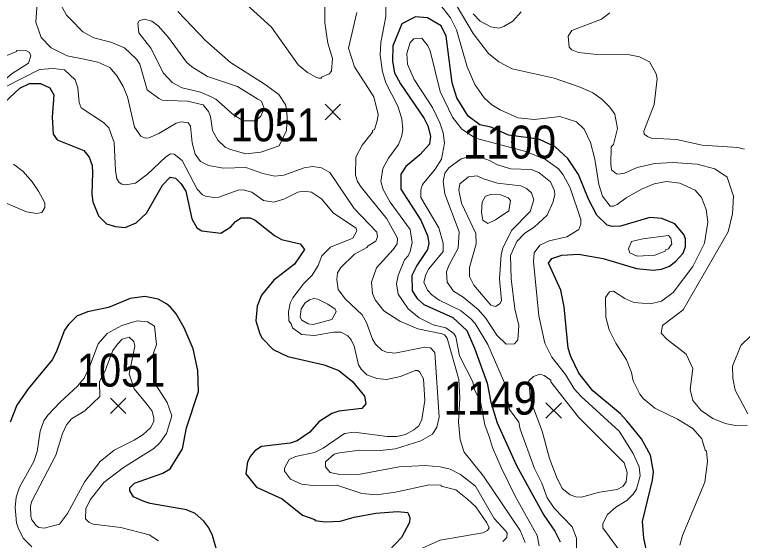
# Model space of a CAD drawing. Extents: x 423 to 448.8, y 7456.3 to 7484.
# Drawn here: x 424.633 to 426.399, y 7473.743 to 7475.021 of the extents above; entities that cross this region are included whole.
import ezdxf
from ezdxf.enums import TextEntityAlignment as Align

# ---------------------------------------------------------------- set-up
doc = ezdxf.new("R2010")
doc.units = 0
doc.header["$LTSCALE"] = 0.032
for name, color, linetype, lineweight in [('1', 7, 'Continuous', 25), ('2', 7, 'Continuous', 13), ('21', 7, 'Continuous', 25)]:
    doc.layers.add(name, color=color, linetype=linetype, lineweight=lineweight)
doc.layers.add('61', color=7, linetype='Continuous')

msp = doc.modelspace()

# ---------------------------------------------------------------- linework, layer by layer
at = {"layer": '1'}
for points in [[(426.1766, 7473.6703), (426.1596, 7473.7491), (426.1565, 7473.7894), (426.1805, 7473.8899), (426.1828, 7473.91), (426.1759, 7473.9502), (426.1542, 7473.9905), (426.1186, 7474.0338), (426.1032, 7474.0508), (426.0358, 7474.1064), (426.0018, 7474.1498), (425.9825, 7474.19), (425.9763, 7474.2101), (425.9663, 7474.3107), (425.9585, 7474.3509), (425.9284, 7474.4166), (425.9368, 7474.4282), (425.9609, 7474.436), (426.0011, 7474.4383), (426.0614, 7474.4282), (426.1418, 7474.4035), (426.1821, 7474.3996), (426.2022, 7474.4019), (426.2223, 7474.4096), (426.2377, 7474.4213), (426.2548, 7474.4414), (426.2609, 7474.4576), (426.2609, 7474.4762), (426.2571, 7474.4862), (426.2346, 7474.5125), (426.2037, 7474.5257), (426.1743, 7474.528), (426.1032, 7474.5071), (426.0831, 7474.5056), (426.0707, 7474.5094), (426.0459, 7474.5334), (426.0258, 7474.5721), (426.0011, 7474.6324), (425.9755, 7474.6711), (425.9446, 7474.6997), (425.9052, 7474.7182), (425.8312, 7474.7278), (425.7888, 7474.747), (425.7621, 7474.7532), (425.7333, 7474.7738), (425.7056, 7474.8181), (425.6948, 7474.8552), (425.6801, 7474.9681), (425.6677, 7474.9936), (425.6345, 7475.013), (425.6058, 7475.0153), (425.5725, 7474.9982), (425.5509, 7474.9449), (425.5501, 7474.9078), (425.5548, 7474.8792), (425.5695, 7474.8521), (425.6267, 7474.7686), (425.636, 7474.75), (425.6422, 7474.7252), (425.6399, 7474.7059), (425.6159, 7474.6803), (425.5819, 7474.6517), (425.5702, 7474.6332), (425.5702, 7474.5969), (425.619, 7474.5211), (425.6352, 7474.4839), (425.6383, 7474.4654), (425.6352, 7474.4499), (425.6089, 7474.4112), (425.5965, 7474.3865), (425.5973, 7474.3493), (425.6097, 7474.3308), (425.6259, 7474.3168), (425.6963, 7474.2851), (425.7304, 7474.2534), (425.7492, 7474.2102), (425.7797, 7474.1252), (425.7886, 7474.0792), (425.804, 7474.0288), (425.851, 7473.9255), (425.9167, 7473.8048), (425.9438, 7473.7661), (425.957, 7473.7399)], [(424.5949, 7474.7948), (424.6459, 7474.842), (424.6692, 7474.8536), (424.6955, 7474.8536), (424.7187, 7474.8428), (424.7279, 7474.8258), (424.7241, 7474.7717), (424.7264, 7474.7299), (424.7365, 7474.716), (424.8007, 7474.6904)], [(424.8007, 7474.6904), (424.8138, 7474.6742), (424.8208, 7474.6541), (424.8223, 7474.6371), (424.82, 7474.5845), (424.8231, 7474.5659), (424.8362, 7474.5319), (424.8556, 7474.5125), (424.878, 7474.5056), (424.9012, 7474.5033), (424.9275, 7474.5149), (424.953, 7474.538), (424.9917, 7474.6061), (425.0102, 7474.6254), (425.0234, 7474.6231), (425.0365, 7474.61), (425.0482, 7474.5914), (425.0629, 7474.5242), (425.0752, 7474.5024), (425.0876, 7474.4955), (425.1332, 7474.4893), (425.1572, 7474.5048), (425.1688, 7474.518), (425.1828, 7474.5272), (425.2044, 7474.5272), (425.2168, 7474.521), (425.2632, 7474.4839), (425.2802, 7474.4746), (425.3258, 7474.4638), (425.3366, 7474.4499), (425.3119, 7474.4143), (425.2616, 7474.3756), (425.2322, 7474.3393), (425.2214, 7474.3122), (425.2183, 7474.2766), (425.2276, 7474.2449), (425.2338, 7474.2349), (425.2601, 7474.207), (425.2957, 7474.19), (425.3839, 7474.1699), (425.4194, 7474.156), (425.4527, 7474.1297), (425.482, 7474.0941), (425.4851, 7474.0755), (425.4751, 7474.0639), (425.4194, 7474.057), (425.4024, 7474.0515), (425.3715, 7474.0314), (425.349, 7474.0067), (425.3189, 7473.985), (425.3019, 7473.9796), (425.2323, 7473.9719), (425.216, 7473.961), (425.2052, 7473.9479), (425.1982, 7473.934), (425.1943, 7473.9054), (425.2199, 7473.8729), (425.2818, 7473.8443), (425.3312, 7473.8048), (425.3614, 7473.794), (425.3614, 7473.7917), (425.3869, 7473.7886), (425.4225, 7473.7901), (425.4566, 7473.8002), (425.5092, 7473.8095), (425.5618, 7473.8133), (425.5872, 7473.811), (425.5919, 7473.7986), (425.5911, 7473.787), (425.5718, 7473.7507), (425.5409, 7473.7182)], [(425.011, 7474.3099), (425.0017, 7474.3184), (424.9809, 7474.3292), (424.9492, 7474.3362), (424.9136, 7474.3308), (424.861, 7474.3091), (424.8099, 7474.2983), (424.7836, 7474.2882), (424.7635, 7474.2681), (424.7542, 7474.2542), (424.7341, 7474.2008), (424.7241, 7474.1823), (424.6661, 7474.1119), (424.6382, 7474.0717), (424.622, 7474.0307)], [(425.1232, 7473.7213), (425.1131, 7473.7553), (425.1039, 7473.7739), (425.0923, 7473.7901), (425.0714, 7473.8087), (425.0497, 7473.818), (424.9615, 7473.8334), (424.9445, 7473.8389), (424.9213, 7473.8497), (424.9128, 7473.8636), (424.9128, 7473.8714), (424.9236, 7473.8829), (424.9925, 7473.9069), (425.0103, 7473.9177), (425.0404, 7473.9657), (425.0497, 7474.0168), (425.0791, 7474.1049), (425.0775, 7474.156), (425.0659, 7474.2086), (425.0443, 7474.2596), (425.025, 7474.2937), (425.011, 7474.3099)]]:
    msp.add_lwpolyline(points, dxfattribs=at)
at = {"layer": '2'}
for points in [[(425.6522, 7474.2001), (425.6421, 7474.2109), (425.6283, 7474.2132), (425.5556, 7474.1985), (425.5355, 7474.2008), (425.5238, 7474.2054), (425.5083, 7474.2202), (425.5014, 7474.2325), (425.4867, 7474.2728), (425.4759, 7474.2913), (425.4356, 7474.3292), (425.4178, 7474.3532), (425.4148, 7474.3772), (425.4163, 7474.3934), (425.4248, 7474.4066), (425.4573, 7474.4391), (425.4875, 7474.4545), (425.4905, 7474.4592), (425.5091, 7474.47), (425.5138, 7474.4808), (425.5115, 7474.4924), (425.4566, 7474.5497), (425.3977, 7474.637), (425.3777, 7474.6486), (425.356, 7474.6518), (425.3359, 7474.6486), (425.2864, 7474.6308), (425.2647, 7474.6285), (425.2354, 7474.6347), (425.1936, 7474.6494), (425.1394, 7474.6479), (425.1038, 7474.6541), (425.0837, 7474.6641), (425.0713, 7474.6819), (425.0636, 7474.709), (425.0598, 7474.7492), (425.0543, 7474.7577), (425.0373, 7474.76), (425.025, 7474.7569), (424.9832, 7474.7314), (424.9585, 7474.7214), (424.9499, 7474.7206), (424.9391, 7474.7252), (424.9236, 7474.7469), (424.9066, 7474.8212), (424.8965, 7474.8459), (424.8818, 7474.8707), (424.864, 7474.8923), (424.8347, 7474.9054), (424.7976, 7474.9132), (424.7604, 7474.9202), (424.7218, 7474.9402), (424.697, 7474.965), (424.6846, 7475.0022), (424.697, 7475.1878)], [(425.6785, 7475.0888), (425.7458, 7474.9743), (425.783, 7474.9263), (425.8077, 7474.9062), (425.8402, 7474.8892), (425.9423, 7474.866), (426.0049, 7474.8444), (426.0359, 7474.8304), (426.0575, 7474.8149), (426.0769, 7474.7956)], [(425.1959, 7475.0454), (425.2562, 7474.9898), (425.3212, 7474.8985), (425.3436, 7474.8799), (425.3637, 7474.8683), (425.3715, 7474.866), (425.3777, 7474.866), (425.3777, 7474.8683), (425.3962, 7474.8768), (425.4016, 7474.883), (425.404, 7474.914), (425.3931, 7474.9511), (425.3854, 7475.0006), (425.3861, 7475.0872)], [(426.247, 7473.7321), (426.2532, 7473.7553), (426.3074, 7473.8852), (426.3143, 7473.9348), (426.312, 7473.9603), (426.3089, 7473.9626), (426.3004, 7473.9905), (426.2787, 7474.0152), (426.2416, 7474.0376), (426.1867, 7474.0647), (426.1581, 7474.0879), (426.1503, 7474.0987), (426.1341, 7474.1312), (426.1302, 7474.1513), (426.1178, 7474.1823), (426.0916, 7474.2225), (426.0753, 7474.255), (426.0676, 7474.2859), (426.0668, 7474.3331), (426.0761, 7474.347), (426.0862, 7474.3486), (426.114, 7474.3308), (426.1357, 7474.3215), (426.1759, 7474.3184), (426.2022, 7474.3246), (426.2308, 7474.3454), (426.2787, 7474.4089), (426.3066, 7474.4654), (426.3151, 7474.5164), (426.3112, 7474.5474), (426.2996, 7474.5767), (426.2841, 7474.5938), (426.247, 7474.6108), (426.2146, 7474.6154), (426.1852, 7474.6092), (426.1542, 7474.5968), (426.117, 7474.5759), (426.0954, 7474.5597), (426.0862, 7474.555), (426.0784, 7474.555), (426.0591, 7474.5798), (426.0505, 7474.6077), (426.0405, 7474.6696), (426.0304, 7474.7098), (426.015, 7474.7423), (425.9964, 7474.76), (425.9562, 7474.7732), (425.8943, 7474.7654), (425.8541, 7474.7701), (425.8108, 7474.7894), (425.7906, 7474.8018), (425.7721, 7474.8181), (425.7497, 7474.8506), (425.7311, 7474.8939), (425.7048, 7474.9836), (425.6909, 7475.013), (425.646, 7475.0702)], [(425.0288, 7475.0284), (425.0969, 7474.9565), (425.1565, 7474.9046), (425.2384, 7474.8528), (425.274, 7474.8265), (425.291, 7474.8003), (425.2941, 7474.7722), (425.2927, 7474.7392), (425.2749, 7474.7022), (425.2307, 7474.6865), (425.1936, 7474.6827), (425.1565, 7474.6927), (425.1441, 7474.6989), (425.1263, 7474.7152), (425.1131, 7474.7392), (425.1085, 7474.7732), (425.1038, 7474.7856), (425.0907, 7474.801), (425.0528, 7474.8103), (425.0033, 7474.8118), (424.9909, 7474.8126), (424.9832, 7474.8165), (424.9546, 7474.8382), (424.9368, 7474.9001), (424.9283, 7474.9124), (424.8996, 7474.9395), (424.8664, 7474.9534), (424.8254, 7474.9642), (424.7983, 7474.9789), (424.7689, 7475.0091), (424.7589, 7475.0192), (424.745, 7475.0439)], [(425.5339, 7475.0455), (425.5339, 7475.0161), (425.5215, 7474.9526), (425.52, 7474.9217), (425.5254, 7474.8815), (425.5339, 7474.8551), (425.5625, 7474.798)], [(425.8719, 7473.7383), (425.8595, 7473.7677), (425.7705, 7473.8992), (425.7241, 7473.958), (425.7141, 7473.9874), (425.7102, 7474.0307), (425.7133, 7474.0895), (425.711, 7474.1343), (425.6824, 7474.2349), (425.6762, 7474.2426), (425.67, 7474.2449), (425.6113, 7474.2573), (425.5679, 7474.2758), (425.5285, 7474.3013), (425.5076, 7474.3277), (425.5014, 7474.3432), (425.4991, 7474.371), (425.5114, 7474.4058), (425.5517, 7474.4499), (425.5609, 7474.4638), (425.5617, 7474.4777), (425.5362, 7474.5249), (425.4735, 7474.6015), (425.465, 7474.6154), (425.4604, 7474.6309), (425.4612, 7474.6742), (425.4766, 7474.7036), (425.5014, 7474.7353), (425.5014, 7474.7391), (425.5061, 7474.7415), (425.513, 7474.7624), (425.5153, 7474.7778), (425.5045, 7474.8212), (425.4573, 7474.8939), (425.4434, 7474.9387), (425.4635, 7475.0254)], [(425.7458, 7475.0223), (425.7629, 7475.0044), (425.7883, 7474.9905), (425.8077, 7474.9874), (425.8201, 7474.9913), (425.8417, 7475.0045), (425.8618, 7475.0269)], [(426.0769, 7475.0246), (426.0568, 7475.0098), (425.9848, 7474.982), (425.9763, 7474.9681), (425.9786, 7474.9418), (425.9848, 7474.9348), (426.0011, 7474.9286), (426.0382, 7474.9248), (426.1248, 7474.9232), (426.1496, 7474.9178), (426.1735, 7474.9055), (426.1898, 7474.8768), (426.1921, 7474.8645), (426.1852, 7474.8026), (426.1596, 7474.7376), (426.1604, 7474.7299), (426.1689, 7474.7244), (426.1774, 7474.7206), (426.2393, 7474.7175), (426.3012, 7474.7036), (426.3878, 7474.6974), (426.404, 7474.6935)], [(426.1086, 7473.7073), (426.0599, 7473.7739), (426.0606, 7473.7847), (426.0714, 7473.8064), (426.0915, 7473.8241), (426.1186, 7473.8404), (426.1341, 7473.8559), (426.1418, 7473.8683), (426.1511, 7473.9007), (426.148, 7473.9224), (426.1341, 7473.9549), (426.1, 7474.009), (426.008, 7474.0926), (425.991, 7474.1119), (425.9694, 7474.1467), (425.9361, 7474.1885), (425.9198, 7474.2225), (425.9052, 7474.289), (425.892, 7474.4205), (425.8935, 7474.4422), (425.9075, 7474.4607), (425.9299, 7474.4708), (425.9732, 7474.4808), (426.0018, 7474.4986), (426.0065, 7474.5118), (426.0065, 7474.5226), (425.981, 7474.6), (425.9639, 7474.6316), (425.9523, 7474.6456), (425.9214, 7474.6688), (425.8732, 7474.6883), (425.7511, 7474.7206), (425.718, 7474.7422), (425.6955, 7474.7717), (425.6654, 7474.8335), (425.6414, 7474.9325), (425.636, 7474.9449), (425.6213, 7474.9635), (425.602, 7474.9619), (425.5927, 7474.9526), (425.5849, 7474.9264), (425.5865, 7474.9001), (425.6027, 7474.8629), (425.6468, 7474.7949), (425.6646, 7474.7577), (425.6731, 7474.733), (425.6762, 7474.7082), (425.6684, 7474.6696), (425.653, 7474.6448), (425.6228, 7474.6077), (425.619, 7474.5953), (425.619, 7474.5767), (425.6623, 7474.5025), (425.6731, 7474.4654), (425.6731, 7474.4452), (425.6383, 7474.4027), (425.6306, 7474.3896), (425.6259, 7474.371), (425.6344, 7474.3509), (425.6453, 7474.34), (425.6631, 7474.3269), (425.7149, 7474.3022), (425.7388, 7474.2828), (425.7504, 7474.2705), (425.7814, 7474.2194), (425.8216, 7474.1258), (425.8335, 7474.0616), (425.8567, 7474.0303), (425.86, 7474.0135), (425.8943, 7473.9178), (425.9121, 7473.8822), (425.9252, 7473.8466), (425.9423, 7473.8218), (425.9856, 7473.7762), (425.9964, 7473.7491), (425.9964, 7473.7244)], [(424.6088, 7474.8443), (424.6931, 7474.8869), (424.7264, 7474.89), (424.7542, 7474.8861), (424.7798, 7474.8621), (424.7867, 7474.8428), (424.7898, 7474.8072), (424.7944, 7474.7941), (424.8486, 7474.7585), (424.8617, 7474.7454), (424.8749, 7474.7098), (424.878, 7474.6417), (424.8811, 7474.6216), (424.8865, 7474.6131), (424.8927, 7474.6084), (424.9028, 7474.6069), (424.926, 7474.6115), (424.9553, 7474.6332), (425.0002, 7474.675), (425.011, 7474.6827), (425.0203, 7474.6819), (425.0396, 7474.6665), (425.076, 7474.5969), (425.0891, 7474.5829), (425.0961, 7474.5798), (425.1162, 7474.576), (425.1286, 7474.5775), (425.175, 7474.5945), (425.1874, 7474.5953), (425.2083, 7474.5891), (425.2369, 7474.569), (425.2616, 7474.5651), (425.2864, 7474.5721), (425.3204, 7474.5891), (425.3328, 7474.5914), (425.3537, 7474.5891), (425.3776, 7474.5728), (425.407, 7474.5381), (425.462, 7474.5017), (425.4635, 7474.4955), (425.4535, 7474.4777), (425.3993, 7474.456), (425.3784, 7474.4344), (425.3691, 7474.4112), (425.3552, 7474.388), (425.3336, 7474.3664), (425.308, 7474.3323), (425.3019, 7474.32), (425.2972, 7474.2983), (425.298, 7474.2766), (425.3042, 7474.2697), (425.3073, 7474.2596), (425.3289, 7474.2434), (425.3607, 7474.241), (425.4071, 7474.2495), (425.4248, 7474.2495), (425.4411, 7474.2403), (425.4496, 7474.231), (425.4566, 7474.2155), (425.4673, 7474.1699), (425.4735, 7474.1591), (425.4875, 7474.1459), (425.5122, 7474.1366), (425.5355, 7474.1343)], [(425.5625, 7474.798), (425.5726, 7474.767), (425.5749, 7474.7415), (425.5718, 7474.7237), (425.5641, 7474.7051), (425.5401, 7474.6719), (425.5262, 7474.6464), (425.5215, 7474.6154), (425.5269, 7474.5961), (425.5439, 7474.5651), (425.5926, 7474.4986), (425.5973, 7474.4669), (425.5926, 7474.4453), (425.588, 7474.4344), (425.5787, 7474.4251), (425.564, 7474.3865), (425.5594, 7474.3664), (425.5633, 7474.3416), (425.588, 7474.306), (425.6143, 7474.2844), (425.6484, 7474.2673), (425.6793, 7474.2596), (425.6986, 7474.2457), (425.7033, 7474.2379), (425.7125, 7474.1916), (425.745, 7474.1289), (425.748, 7474.1114), (425.763, 7474.0799), (425.7737, 7474.0245), (425.7852, 7473.9936), (425.7922, 7473.9688), (425.8139, 7473.9209), (425.8479, 7473.8512), (425.9005, 7473.7553), (425.9059, 7473.7306)], [(426.0769, 7474.7956), (426.0892, 7474.7786), (426.0962, 7474.7438), (426.0862, 7474.7051), (426.0807, 7474.699), (426.08, 7474.6572), (426.0815, 7474.6432), (426.0931, 7474.634), (426.0985, 7474.6332), (426.1125, 7474.6355), (426.1434, 7474.6494), (426.1867, 7474.6587), (426.23, 7474.661), (426.2888, 7474.6571), (426.3321, 7474.6463), (426.3623, 7474.6255), (426.3769, 7474.5798), (426.3746, 7474.5365), (426.3646, 7474.4932), (426.2548, 7474.3037), (426.2052, 7474.2658), (426.2014, 7474.2472), (426.2153, 7474.2325), (426.2625, 7474.1962), (426.2787, 7474.1606), (426.2725, 7474.1096), (426.2787, 7474.0833), (426.2988, 7474.0593), (426.3275, 7474.0399), (426.3569, 7474.0276), (426.3863, 7474.0221), (426.4102, 7474.0229)], [(424.5872, 7474.5728), (424.6614, 7474.5419), (424.6862, 7474.5373), (424.6993, 7474.5396), (424.7063, 7474.552), (424.7063, 7474.5636), (424.6908, 7474.5914), (424.6754, 7474.6146), (424.6537, 7474.6394), (424.6305, 7474.6571)], [(424.9817, 7473.7422), (424.9592, 7473.7569), (424.8904, 7473.7746), (424.8239, 7473.7832), (424.813, 7473.7878), (424.8053, 7473.7955), (424.806, 7473.8203), (424.8161, 7473.842), (424.8494, 7473.8845), (424.8973, 7473.9208), (424.9708, 7473.9665), (424.9855, 7473.9804), (425.0018, 7474.0028), (425.0141, 7474.0462), (425.0033, 7474.0786), (424.9755, 7474.1212), (424.9702, 7474.1543), (424.9702, 7474.1979), (424.977, 7474.2189), (424.9723, 7474.2642), (424.9554, 7474.2743), (424.9306, 7474.2766), (424.8935, 7474.2658), (424.8579, 7474.2464), (424.8355, 7474.2209), (424.815, 7474.1647), (424.8014, 7474.1374), (424.7852, 7474.1181), (424.7434, 7474.0794), (424.7132, 7474.0477), (424.704, 7474.0338), (424.6947, 7474.009), (424.6877, 7473.9595), (424.6792, 7473.9348), (424.6444, 7473.8729), (424.6367, 7473.8481), (424.6343, 7473.8234), (424.6374, 7473.7863), (424.6413, 7473.7739), (424.6537, 7473.7491), (424.6746, 7473.7282)], [(426.4118, 7474.0508), (426.3816, 7474.108), (426.3754, 7474.1374), (426.3746, 7474.1668), (426.3947, 7474.2171), (426.4203, 7474.241)], [(425.8178, 7473.7406), (425.827, 7473.7507), (425.8278, 7473.7607), (425.8247, 7473.7661), (425.7968, 7473.7963), (425.7512, 7473.8752), (425.7149, 7473.9038), (425.6901, 7473.9162), (425.6654, 7473.9224), (425.6283, 7473.9255), (425.5664, 7473.9224), (425.4674, 7473.9038), (425.4179, 7473.9046), (425.3985, 7473.9084), (425.3869, 7473.9224), (425.3869, 7473.934), (425.4086, 7473.9533), (425.421, 7473.9564), (425.4705, 7473.9626), (425.52, 7473.9618), (425.5571, 7473.9657), (425.619, 7473.985), (425.6468, 7474.0012), (425.6576, 7474.0183), (425.663, 7474.0431), (425.6522, 7474.2001)], [(425.5355, 7474.1343), (425.5695, 7474.1413), (425.6051, 7474.1559), (425.6112, 7474.1559), (425.6159, 7474.1521), (425.6252, 7474.1358), (425.6283, 7474.0833), (425.6213, 7474.0369), (425.6136, 7474.0214), (425.602, 7474.0121), (425.5818, 7474.0005), (425.5602, 7473.9958), (425.537, 7473.9958), (425.4566, 7474.0067), (425.4334, 7474.0028), (425.3815, 7473.9673), (425.3607, 7473.9572), (425.3142, 7473.9471), (425.2988, 7473.9402), (425.2879, 7473.9193), (425.2879, 7473.9115), (425.3026, 7473.8922), (425.3289, 7473.8798), (425.3576, 7473.8768), (425.4148, 7473.8775), (425.4751, 7473.8574), (425.5107, 7473.8543), (425.5571, 7473.8605), (425.6391, 7473.8783), (425.6677, 7473.8775), (425.6677, 7473.8752), (425.7033, 7473.8659), (425.7319, 7473.8435), (425.752, 7473.8249), (425.7791, 7473.7863), (425.7845, 7473.7739), (425.7806, 7473.7677), (425.769, 7473.7615), (425.6654, 7473.7437), (425.5726, 7473.7027)]]:
    msp.add_lwpolyline(points, dxfattribs=at)
for points in [[(425.2264, 7474.8134), (425.2317, 7474.8107), (425.2386, 7474.7921), (425.2303, 7474.7736), (425.218, 7474.7626), (425.1874, 7474.7623), (425.1642, 7474.7771), (425.1209, 7474.8149), (425.1085, 7474.8219), (425.0838, 7474.832), (425.0396, 7474.8428), (425.0156, 7474.8559), (424.994, 7474.8784), (424.9631, 7474.9387), (424.9344, 7474.9766), (424.9321, 7474.9998), (424.9352, 7475.0052), (424.9476, 7475.0091), (424.9661, 7475.0044), (424.9816, 7474.9929), (425.0064, 7474.965), (425.0497, 7474.9054), (425.0628, 7474.8939), (425.1008, 7474.8706), (425.1735, 7474.8459), (425.2228, 7474.8155)], [(424.6027, 7474.9124), (424.6104, 7474.9194), (424.6375, 7474.931), (424.6375, 7474.9333), (424.6614, 7474.9325), (424.6692, 7474.9286), (424.6723, 7474.9202), (424.6668, 7474.9023), (424.6274, 7474.8776), (424.5887, 7474.8459), (424.5678, 7474.8405), (424.5555, 7474.8482), (424.5539, 7474.8552), (424.557, 7474.8691), (424.5624, 7474.8799), (424.5771, 7474.8946)], [(425.7164, 7474.6703), (425.7366, 7474.6757), (425.7582, 7474.6757), (425.7849, 7474.6666), (425.8043, 7474.6559), (425.8371, 7474.6456), (425.8866, 7474.644), (425.9052, 7474.637), (425.933, 7474.6146), (425.943, 7474.5922), (425.9438, 7474.5829), (425.9392, 7474.5644), (425.9252, 7474.5334), (425.8935, 7474.504), (425.8711, 7474.4893), (425.8518, 7474.4692), (425.8363, 7474.4352), (425.8378, 7474.3787), (425.8471, 7474.306), (425.8564, 7474.2658), (425.8541, 7474.231), (425.8463, 7474.2209), (425.8255, 7474.2201), (425.803, 7474.2418), (425.7752, 7474.2843), (425.7574, 7474.3044), (425.721, 7474.3339), (425.6978, 7474.3485), (425.6824, 7474.371), (425.6809, 7474.3957), (425.6862, 7474.4112), (425.7094, 7474.453), (425.7118, 7474.4932), (425.677, 7474.5852), (425.6731, 7474.6154), (425.677, 7474.6355), (425.6863, 7474.6486)], [(425.7706, 7474.6216), (425.7551, 7474.6286), (425.7342, 7474.6262), (425.7133, 7474.6092), (425.711, 7474.5938), (425.7172, 7474.5628), (425.752, 7474.4885), (425.7528, 7474.4638), (425.7365, 7474.4066), (425.7365, 7474.3841), (425.7473, 7474.3633), (425.7883, 7474.3145), (425.8, 7474.3114), (425.8115, 7474.3192), (425.8146, 7474.3261), (425.8093, 7474.3787), (425.8139, 7474.4375), (425.8178, 7474.453), (425.8386, 7474.4963), (425.8843, 7474.5427), (425.8928, 7474.5706), (425.8874, 7474.5876), (425.875, 7474.5984), (425.8611, 7474.6046), (425.8046, 7474.6115)], [(425.7678, 7474.5651), (425.7752, 7474.5798), (425.7876, 7474.5837), (425.8124, 7474.5829), (425.8309, 7474.5752), (425.8363, 7474.569), (425.8325, 7474.5442), (425.8, 7474.5218), (425.7814, 7474.5133), (425.769, 7474.521), (425.7659, 7474.5396)], [(426.1573, 7474.4762), (426.2192, 7474.4839), (426.2253, 7474.4777), (426.2277, 7474.4638), (426.2192, 7474.4514), (426.2122, 7474.4491), (426.2115, 7474.446), (426.1867, 7474.436), (426.1434, 7474.4336), (426.1256, 7474.4422), (426.1225, 7474.4514), (426.1302, 7474.4692)], [(425.3382, 7474.3207), (425.3483, 7474.3277), (425.3591, 7474.3307), (425.3684, 7474.3292), (425.3931, 7474.3176), (425.4109, 7474.3052), (425.4132, 7474.2983), (425.4024, 7474.2797), (425.3576, 7474.2681), (425.3452, 7474.2697), (425.3297, 7474.2781), (425.3258, 7474.2859), (425.3281, 7474.306)], [(424.9546, 7474.0739), (424.9229, 7474.1119), (424.9109, 7474.1483), (424.9246, 7474.2155), (424.9221, 7474.2263), (424.9113, 7474.2372), (424.8942, 7474.2325), (424.8826, 7474.2202), (424.871, 7474.2047), (424.8518, 7474.1536), (424.8388, 7474.1296), (424.8398, 7474.0927), (424.8037, 7474.0585), (424.7713, 7474.0384), (424.7589, 7474.0244), (424.7488, 7474.0028), (424.7326, 7473.9502), (424.6746, 7473.8389), (424.6715, 7473.8265), (424.6722, 7473.8017), (424.6746, 7473.7932), (424.6854, 7473.7793), (424.6916, 7473.7746), (424.7048, 7473.7731), (424.7419, 7473.7831), (424.7612, 7473.8087), (424.8037, 7473.8868), (424.8408, 7473.9355), (424.8749, 7473.9626), (424.9229, 7473.9866), (424.9445, 7474.0005), (424.9623, 7474.0167), (424.9708, 7474.0322), (424.9708, 7474.04), (424.9669, 7474.0577)], [(425.9129, 7474.009), (425.8848, 7474.0843), (425.8808, 7474.1313), (425.8919, 7474.1417), (425.9075, 7474.1474), (425.9175, 7474.1436), (425.9338, 7474.1327), (425.9338, 7474.1289), (426.0011, 7474.043), (426.1124, 7473.9316), (426.1194, 7473.9085), (426.1171, 7473.886), (426.1086, 7473.8744), (426.0954, 7473.8675), (426.0521, 7473.8605), (426.0088, 7473.8481), (425.9949, 7473.8489), (425.9809, 7473.8543), (425.9616, 7473.8698), (425.9477, 7473.8976), (425.9307, 7473.9425)]]:
    msp.add_lwpolyline(points, close=True, dxfattribs=at)
at = {"layer": '21'}
for p, q in [((425.3862, 7474.8027), (425.4237, 7474.7652)), ((425.4237, 7474.8027), (425.3862, 7474.7652)), ((424.8653, 7474.0892), (424.9028, 7474.0517)), ((424.9028, 7474.0892), (424.8653, 7474.0517)), ((425.9223, 7474.0778), (425.9598, 7474.0403)), ((425.9598, 7474.0778), (425.9223, 7474.0403))]:
    msp.add_line(p, q, dxfattribs=at)

# ---------------------------------------------------------------- texts
at = {"layer": '61'}
for s, width, p in [('1051', 0.9, (425.2641, 7474.7127)), ('1100', 0.95, (425.8338, 7474.671)), ('1051', 0.9, (424.8913, 7474.117)), ('1149', 0.95, (425.787, 7474.0489))]:
    msp.add_text(s, height=0.08, dxfattribs=dict(at, width=width)).set_placement(p, align=Align.CENTER)

doc.saveas('drawing.dxf')
